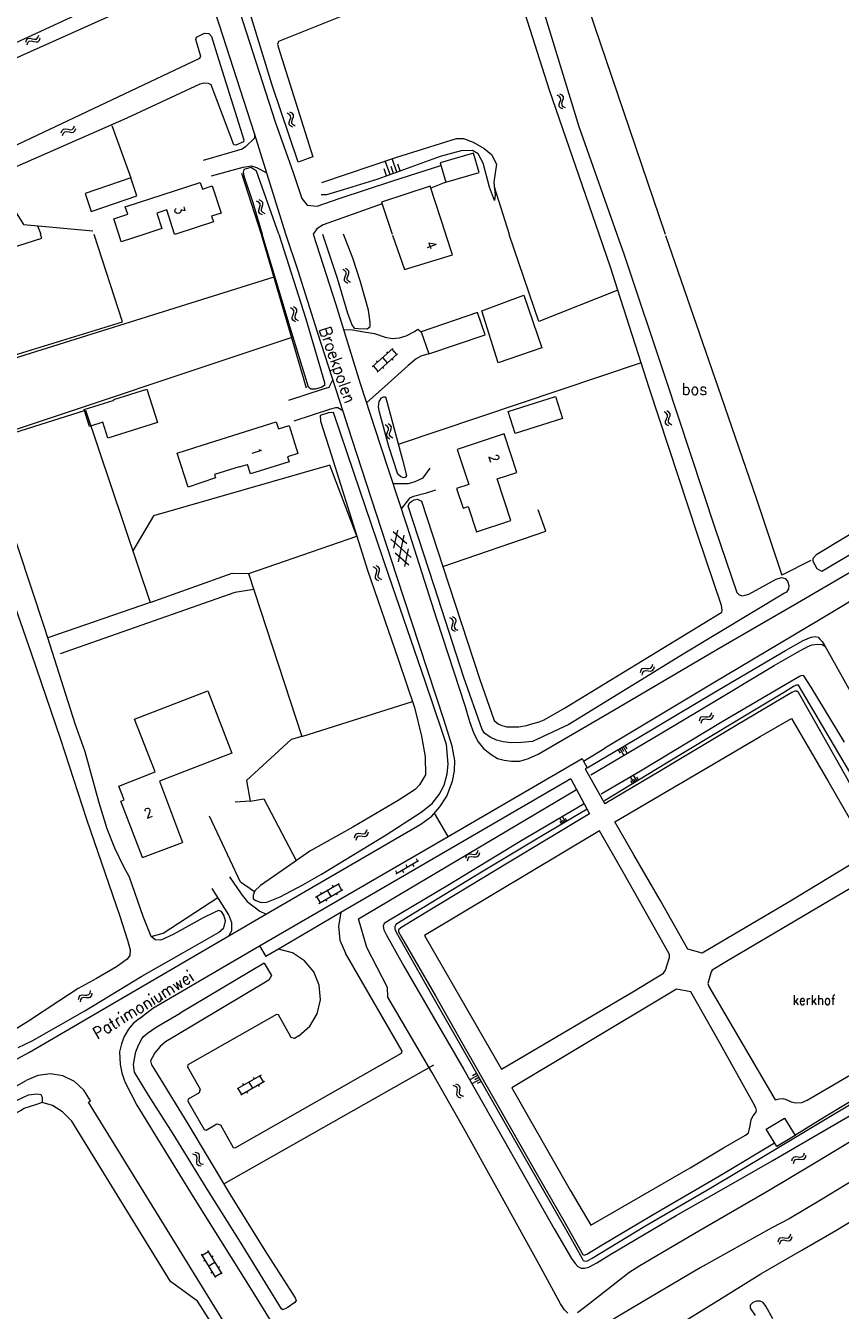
# Model space of a CAD drawing. Header units: metres. Extents: x 189705 to 199106, y 581686 to 588448.
# Tile 385 of 555: x 195147 to 195284, y 587820 to 588035. Entities that reach past the tile are written whole.
import ezdxf

# ---------------------------------------------------------------- set-up
doc = ezdxf.new("R2010")
doc.units = ezdxf.units.M
doc.layers.add('B-WA-OG-GBKN-G', color=7, linetype='Continuous', lineweight=18)
doc.styles.add('Style-STANDARD', font='STANDARD.shx')

msp = doc.modelspace()

# ---------------------------------------------------------------- linework, layer by layer
at = {"layer": 'B-WA-OG-GBKN-G'}
for p, q in [((195149.476, 588032.941), (195149.628, 588033.32)), ((195147.416, 588032.154), (195147.566, 588032.533)), ((195147.566, 588032.533), (195147.789, 588032.773)), ((195147.647, 588031.714), (195147.799, 588032.092)), ((195147.789, 588032.773), (195148.123, 588032.825)), ((195147.799, 588032.092), (195148.024, 588032.331)), ((195148.024, 588032.331), (195148.346, 588032.382)), ((195148.123, 588032.825), (195148.52, 588032.736)), ((195148.346, 588032.382), (195148.752, 588032.297)), ((195148.52, 588032.736), (195148.919, 588032.648)), ((195148.752, 588032.297), (195149.15, 588032.206)), ((195148.919, 588032.648), (195149.245, 588032.696)), ((195149.15, 588032.206), (195149.476, 588032.254)), ((195149.245, 588032.696), (195149.476, 588032.941)), ((195149.476, 588032.254), (195149.706, 588032.5)), ((195149.706, 588032.5), (195149.858, 588032.88)), ((195236.919, 588023.108), (195236.558, 588023.299)), ((195237.138, 588022.852), (195236.919, 588023.108)), ((195237.381, 588023.29), (195237.02, 588023.481)), ((195237.021, 588022.136), (195237.151, 588022.523)), ((195237.151, 588022.523), (195237.138, 588022.852)), ((195237.602, 588023.035), (195237.381, 588023.29)), ((195237.483, 588022.32), (195237.615, 588022.706)), ((195237.615, 588022.706), (195237.602, 588023.035)), ((195192.101, 588020.25), (195191.742, 588020.446)), ((195236.891, 588021.75), (195237.021, 588022.136)), ((195236.908, 588021.412), (195236.891, 588021.75)), ((195237.123, 588021.166), (195236.908, 588021.412)), ((195237.484, 588020.977), (195237.123, 588021.166)), ((195237.356, 588021.925), (195237.483, 588022.32)), ((195237.372, 588021.599), (195237.356, 588021.925)), ((195237.587, 588021.351), (195237.372, 588021.599)), ((195237.946, 588021.159), (195237.587, 588021.351)), ((195191.637, 588020.074), (195191.278, 588020.269)), ((195191.592, 588018.717), (195191.727, 588019.1)), ((195191.604, 588018.378), (195191.592, 588018.717)), ((195191.816, 588018.129), (195191.604, 588018.378)), ((195191.852, 588019.815), (195191.637, 588020.074)), ((195191.727, 588019.1), (195191.861, 588019.486)), ((195191.861, 588019.486), (195191.852, 588019.815)), ((195192.059, 588018.886), (195192.191, 588019.279)), ((195192.071, 588018.56), (195192.059, 588018.886)), ((195192.282, 588018.308), (195192.071, 588018.56)), ((195192.318, 588019.992), (195192.101, 588020.25)), ((195192.191, 588019.279), (195192.328, 588019.663)), ((195192.639, 588018.112), (195192.282, 588018.308)), ((195192.328, 588019.663), (195192.318, 588019.992)), ((195153.363, 588016.988), (195153.515, 588017.366)), ((195153.515, 588017.366), (195153.738, 588017.605)), ((195153.591, 588016.546), (195153.745, 588016.923)), ((195153.738, 588017.605), (195154.073, 588017.655)), ((195153.745, 588016.923), (195153.971, 588017.162)), ((195153.971, 588017.162), (195154.294, 588017.211)), ((195154.073, 588017.655), (195154.469, 588017.565)), ((195154.294, 588017.211), (195154.699, 588017.124)), ((195154.469, 588017.565), (195154.868, 588017.475)), ((195154.699, 588017.124), (195155.097, 588017.032)), ((195154.868, 588017.475), (195155.194, 588017.521)), ((195155.097, 588017.032), (195155.422, 588017.078)), ((195155.194, 588017.521), (195155.426, 588017.765)), ((195155.422, 588017.078), (195155.654, 588017.323)), ((195155.426, 588017.765), (195155.579, 588018.144)), ((195155.654, 588017.323), (195155.807, 588017.702)), ((195192.175, 588017.936), (195191.816, 588018.129)), ((195208.528, 588009.992), (195207.732, 588012.275)), ((195209.67, 588010.39), (195208.874, 588012.673)), ((195207.957, 588009.793), (195207.559, 588010.934)), ((195209.099, 588010.191), (195208.701, 588011.333)), ((195210.241, 588010.589), (195209.842, 588011.731)), ((195186.509, 588005.357), (195186.144, 588005.542)), ((195186.732, 588005.106), (195186.509, 588005.357)), ((195186.968, 588005.548), (195186.603, 588005.732)), ((195187.193, 588005.297), (195186.968, 588005.548)), ((195187.212, 588004.968), (195187.193, 588005.297)), ((195186.506, 588004), (195186.629, 588004.387)), ((195186.528, 588003.662), (195186.506, 588004)), ((195186.748, 588003.419), (195186.528, 588003.662)), ((195186.629, 588004.387), (195186.752, 588004.777)), ((195186.752, 588004.777), (195186.732, 588005.106)), ((195187.112, 588003.237), (195186.748, 588003.419)), ((195186.967, 588004.183), (195187.087, 588004.58)), ((195186.989, 588003.858), (195186.967, 588004.183)), ((195187.208, 588003.613), (195186.989, 588003.858)), ((195187.087, 588004.58), (195187.212, 588004.968)), ((195187.571, 588003.428), (195187.208, 588003.613)), ((195200.951, 587993.875), (195200.597, 587994.078)), ((195200.878, 587992.519), (195201.021, 587992.9)), ((195200.883, 587992.181), (195200.878, 587992.519)), ((195201.161, 587993.612), (195200.951, 587993.875)), ((195201.021, 587992.9), (195201.164, 587993.283)), ((195201.419, 587994.042), (195201.064, 587994.245)), ((195201.164, 587993.283), (195201.161, 587993.612)), ((195201.348, 587992.678), (195201.488, 587993.069)), ((195201.354, 587992.352), (195201.348, 587992.678)), ((195201.631, 587993.779), (195201.419, 587994.042)), ((195201.488, 587993.069), (195201.633, 587993.45)), ((195201.633, 587993.45), (195201.631, 587993.779)), ((195201.09, 587991.927), (195200.883, 587992.181)), ((195201.445, 587991.726), (195201.09, 587991.927)), ((195201.56, 587992.097), (195201.354, 587992.352)), ((195201.913, 587991.893), (195201.56, 587992.097)), ((195192.194, 587987.475), (195191.839, 587987.678)), ((195192.122, 587986.119), (195192.265, 587986.5)), ((195192.128, 587985.781), (195192.122, 587986.119)), ((195192.405, 587987.212), (195192.194, 587987.475)), ((195192.265, 587986.5), (195192.407, 587986.883)), ((195192.662, 587987.642), (195192.307, 587987.845)), ((195192.407, 587986.883), (195192.405, 587987.212)), ((195192.592, 587986.279), (195192.732, 587986.67)), ((195192.598, 587985.953), (195192.592, 587986.279)), ((195192.804, 587985.697), (195192.598, 587985.953)), ((195192.874, 587987.38), (195192.662, 587987.642)), ((195192.732, 587986.67), (195192.877, 587987.051)), ((195192.877, 587987.051), (195192.874, 587987.38)), ((195192.335, 587985.528), (195192.128, 587985.781)), ((195192.69, 587985.327), (195192.335, 587985.528)), ((195193.157, 587985.494), (195192.804, 587985.697)), ((195205.548, 587977.778), (195208.983, 587980.837)), ((195206.346, 587976.882), (195209.781, 587979.941)), ((195207.925, 587980.296), (195208.124, 587980.072)), ((195208.834, 587980.704), (195209.632, 587979.808)), ((195205.697, 587977.911), (195206.495, 587977.015)), ((195206.209, 587978.768), (195206.408, 587978.544)), ((195207.266, 587979.308), (195208.063, 587978.411)), ((195207.281, 587977.714), (195207.48, 587977.49)), ((195208.848, 587979.109), (195209.047, 587978.885)), ((195254.838, 587970.005), (195254.485, 587970.21)), ((195254.755, 587968.65), (195254.901, 587969.03)), ((195255.046, 587969.74), (195254.838, 587970.005)), ((195254.901, 587969.03), (195255.046, 587969.411)), ((195255.307, 587970.168), (195254.954, 587970.374)), ((195255.046, 587969.411), (195255.046, 587969.74)), ((195255.226, 587968.805), (195255.369, 587969.195)), ((195255.229, 587968.479), (195255.226, 587968.805)), ((195255.517, 587969.904), (195255.307, 587970.168)), ((195255.369, 587969.195), (195255.517, 587969.575)), ((195255.517, 587969.575), (195255.517, 587969.904)), ((195208.069, 587967.829), (195207.719, 587968.04)), ((195207.967, 587966.475), (195208.118, 587966.853)), ((195208.274, 587967.562), (195208.069, 587967.829)), ((195208.118, 587966.853), (195208.269, 587967.233)), ((195208.541, 587967.986), (195208.19, 587968.196)), ((195208.269, 587967.233), (195208.274, 587967.562)), ((195208.438, 587966.298), (195208.44, 587966.624)), ((195208.44, 587966.624), (195208.589, 587967.011)), ((195208.747, 587967.719), (195208.541, 587967.986)), ((195208.589, 587967.011), (195208.742, 587967.39)), ((195208.742, 587967.39), (195208.747, 587967.719)), ((195254.758, 587968.311), (195254.755, 587968.65)), ((195254.963, 587968.056), (195254.758, 587968.311)), ((195255.316, 587967.853), (195254.963, 587968.056)), ((195255.433, 587968.222), (195255.229, 587968.479)), ((195255.785, 587968.016), (195255.433, 587968.222)), ((195207.964, 587966.137), (195207.967, 587966.475)), ((195208.166, 587965.879), (195207.964, 587966.137)), ((195208.516, 587965.67), (195208.166, 587965.879)), ((195208.639, 587966.038), (195208.438, 587966.298)), ((195208.987, 587965.827), (195208.639, 587966.038)), ((195211.32, 587948.094), (195209.052, 587950.134)), ((195209.767, 587950.367), (195209.134, 587947.38)), ((195210.836, 587949.577), (195209.884, 587945.08)), ((195212.07, 587945.791), (195208.651, 587948.864)), ((195211.587, 587947.27), (195210.955, 587944.286)), ((195211.671, 587944.519), (195209.402, 587946.559)), ((195206.084, 587944.035), (195205.721, 587944.223)), ((195206.069, 587942.678), (195206.196, 587943.064)), ((195206.305, 587943.781), (195206.084, 587944.035)), ((195206.544, 587944.222), (195206.181, 587944.409)), ((195206.196, 587943.064), (195206.322, 587943.453)), ((195206.322, 587943.453), (195206.305, 587943.781)), ((195206.532, 587942.857), (195206.655, 587943.253)), ((195206.767, 587943.969), (195206.544, 587944.222)), ((195206.655, 587943.253), (195206.784, 587943.64)), ((195206.784, 587943.64), (195206.767, 587943.969)), ((195206.089, 587942.339), (195206.069, 587942.678)), ((195206.307, 587942.095), (195206.089, 587942.339)), ((195206.669, 587941.91), (195206.307, 587942.095)), ((195206.552, 587942.531), (195206.532, 587942.857)), ((195206.768, 587942.285), (195206.552, 587942.531)), ((195207.13, 587942.096), (195206.768, 587942.285)), ((195218.897, 587935.521), (195218.534, 587935.708)), ((195218.887, 587934.164), (195219.012, 587934.551)), ((195219.119, 587935.268), (195218.897, 587935.521)), ((195219.357, 587935.709), (195218.993, 587935.896)), ((195219.012, 587934.551), (195219.137, 587934.94)), ((195219.137, 587934.94), (195219.119, 587935.268)), ((195219.349, 587934.344), (195219.471, 587934.741)), ((195219.37, 587934.019), (195219.349, 587934.344)), ((195219.581, 587935.457), (195219.357, 587935.709)), ((195219.471, 587934.741), (195219.598, 587935.129)), ((195219.598, 587935.129), (195219.581, 587935.457)), ((195218.908, 587933.826), (195218.887, 587934.164)), ((195219.126, 587933.582), (195218.908, 587933.826)), ((195219.489, 587933.398), (195219.126, 587933.582)), ((195219.587, 587933.773), (195219.37, 587934.019)), ((195219.949, 587933.586), (195219.587, 587933.773)), ((195252.477, 587927.548), (195252.585, 587927.942)), ((195250.519, 587926.534), (195250.626, 587926.927)), ((195250.626, 587926.927), (195250.819, 587927.191)), ((195250.798, 587926.122), (195250.907, 587926.515)), ((195250.819, 587927.191), (195251.146, 587927.28)), ((195250.907, 587926.515), (195251.103, 587926.778)), ((195251.103, 587926.778), (195251.417, 587926.865)), ((195251.146, 587927.28), (195251.55, 587927.237)), ((195251.417, 587926.865), (195251.831, 587926.826)), ((195251.55, 587927.237), (195251.957, 587927.194)), ((195251.831, 587926.826), (195252.236, 587926.781)), ((195251.957, 587927.194), (195252.275, 587927.279)), ((195252.236, 587926.781), (195252.554, 587926.866)), ((195252.275, 587927.279), (195252.477, 587927.548)), ((195252.554, 587926.866), (195252.755, 587927.136)), ((195252.755, 587927.136), (195252.863, 587927.531)), ((195262.173, 587919.18), (195262.376, 587919.449)), ((195262.376, 587919.449), (195262.484, 587919.843)), ((195262.654, 587919.037), (195262.762, 587919.432)), ((195260.417, 587918.438), (195260.524, 587918.831)), ((195260.524, 587918.831), (195260.718, 587919.094)), ((195260.695, 587918.026), (195260.804, 587918.418)), ((195260.718, 587919.094), (195261.044, 587919.183)), ((195260.804, 587918.418), (195261.001, 587918.681)), ((195261.001, 587918.681), (195261.315, 587918.768)), ((195261.044, 587919.183), (195261.449, 587919.139)), ((195261.315, 587918.768), (195261.728, 587918.729)), ((195261.449, 587919.139), (195261.855, 587919.097)), ((195261.728, 587918.729), (195262.134, 587918.683)), ((195261.855, 587919.097), (195262.173, 587919.18)), ((195262.134, 587918.683), (195262.452, 587918.767)), ((195262.452, 587918.767), (195262.654, 587919.037)), ((195246.764, 587913.618), (195247.103, 587913.043)), ((195247.051, 587913.787), (195247.73, 587912.639)), ((195247.338, 587913.957), (195247.677, 587913.383)), ((195247.625, 587914.127), (195248.304, 587912.978)), ((195247.912, 587914.296), (195248.252, 587913.722)), ((195249.468, 587908.041), (195248.863, 587909.034)), ((195249.964, 587908.343), (195249.36, 587909.336)), ((195249.716, 587908.192), (195249.414, 587908.688)), ((195250.212, 587908.494), (195249.91, 587908.991)), ((195249.22, 587907.89), (195248.917, 587908.386)), ((195237.529, 587901.231), (195237.006, 587902.122)), ((195237.975, 587901.493), (195237.452, 587902.383)), ((195238.197, 587901.624), (195237.936, 587902.069)), ((195204.346, 587899.577), (195204.551, 587899.843)), ((195204.551, 587899.843), (195204.663, 587900.237)), ((195204.825, 587899.429), (195204.937, 587899.822)), ((195237.307, 587901.1), (195237.045, 587901.546)), ((195237.752, 587901.362), (195237.49, 587901.807)), ((195202.583, 587898.85), (195202.693, 587899.243)), ((195202.693, 587899.243), (195202.89, 587899.504)), ((195202.857, 587898.436), (195202.97, 587898.828)), ((195202.89, 587899.504), (195203.217, 587899.59)), ((195202.97, 587898.828), (195203.169, 587899.089)), ((195203.169, 587899.089), (195203.484, 587899.172)), ((195203.217, 587899.59), (195203.621, 587899.543)), ((195203.484, 587899.172), (195203.897, 587899.129)), ((195203.621, 587899.543), (195204.027, 587899.496)), ((195203.897, 587899.129), (195204.302, 587899.08)), ((195204.027, 587899.496), (195204.346, 587899.577)), ((195204.302, 587899.08), (195204.621, 587899.161)), ((195204.621, 587899.161), (195204.825, 587899.429)), ((195221.227, 587895.403), (195221.339, 587895.795)), ((195221.339, 587895.795), (195221.536, 587896.056)), ((195221.536, 587896.056), (195221.864, 587896.141)), ((195221.614, 587895.379), (195221.814, 587895.639)), ((195221.814, 587895.639), (195222.13, 587895.722)), ((195221.864, 587896.141), (195222.268, 587896.092)), ((195222.13, 587895.722), (195222.542, 587895.678)), ((195222.268, 587896.092), (195222.673, 587896.045)), ((195222.542, 587895.678), (195222.947, 587895.628)), ((195222.673, 587896.045), (195222.992, 587896.125)), ((195222.947, 587895.628), (195223.266, 587895.708)), ((195222.992, 587896.125), (195223.198, 587896.391)), ((195223.198, 587896.391), (195223.311, 587896.784)), ((195223.266, 587895.708), (195223.471, 587895.976)), ((195223.471, 587895.976), (195223.584, 587896.369)), ((195209.439, 587893.361), (195209.69, 587892.929)), ((195209.518, 587892.828), (195213.32, 587895.042)), ((195210.555, 587893.432), (195210.806, 587893)), ((195211.167, 587894.367), (195211.419, 587893.935)), ((195212.283, 587894.438), (195212.535, 587894.006)), ((195212.896, 587895.373), (195213.147, 587894.941)), ((195221.5, 587894.988), (195221.614, 587895.379)), ((195196.005, 587888.883), (195199.976, 587891.206)), ((195196.611, 587887.847), (195200.582, 587890.171)), ((195196.848, 587889.724), (195197, 587889.465)), ((195197.99, 587890.045), (195198.596, 587889.009)), ((195198.831, 587890.884), (195198.983, 587890.625)), ((195199.503, 587889.539), (195199.654, 587889.28)), ((195199.803, 587891.105), (195200.409, 587890.07)), ((195196.178, 587888.984), (195196.784, 587887.948)), ((195197.692, 587888.48), (195197.843, 587888.221)), ((195156.286, 587871.74), (195156.377, 587872.137)), ((195156.377, 587872.137), (195156.56, 587872.408)), ((195156.56, 587872.408), (195156.883, 587872.511)), ((195156.674, 587871.737), (195156.86, 587872.007)), ((195156.86, 587872.007), (195157.17, 587872.107)), ((195156.883, 587872.511), (195157.288, 587872.484)), ((195157.17, 587872.107), (195157.585, 587872.085)), ((195157.288, 587872.484), (195157.696, 587872.458)), ((195157.585, 587872.085), (195157.992, 587872.056)), ((195157.696, 587872.458), (195158.01, 587872.555)), ((195157.992, 587872.056), (195158.306, 587872.153)), ((195158.01, 587872.555), (195158.202, 587872.831)), ((195158.202, 587872.831), (195158.294, 587873.23)), ((195158.306, 587872.153), (195158.496, 587872.432)), ((195158.496, 587872.432), (195158.588, 587872.83)), ((195156.581, 587871.34), (195156.674, 587871.737)), ((195186.885, 587859.058), (195182.904, 587856.753)), ((195187.313, 587857.92), (195186.712, 587858.958)), ((195223.218, 587859.011), (195221.894, 587858.253)), ((195223.029, 587859.342), (195222.367, 587858.963)), ((195183.679, 587855.815), (195183.077, 587856.853)), ((195187.486, 587858.02), (195183.505, 587855.714)), ((195183.986, 587857.379), (195183.835, 587857.639)), ((195185.496, 587856.867), (195184.894, 587857.905)), ((195185.801, 587858.431), (195185.651, 587858.69)), ((195186.64, 587857.183), (195186.489, 587857.442)), ((195219.51, 587857.185), (195219.119, 587857.303)), ((195219.774, 587856.975), (195219.51, 587857.185)), ((195219.929, 587857.452), (195219.538, 587857.57)), ((195219.849, 587856.655), (195219.774, 587856.975)), ((195220.194, 587857.244), (195219.929, 587857.452)), ((195220.27, 587856.923), (195220.194, 587857.244)), ((195220.214, 587856.519), (195220.27, 587856.923)), ((195223.598, 587858.349), (195222.273, 587857.591)), ((195223.408, 587858.68), (195222.746, 587858.301)), ((195223.787, 587858.018), (195223.125, 587857.639)), ((195184.651, 587856.031), (195184.501, 587856.291)), ((195219.742, 587855.847), (195219.796, 587856.25)), ((195219.822, 587855.518), (195219.742, 587855.847)), ((195219.796, 587856.25), (195219.849, 587856.655)), ((195220.081, 587855.317), (195219.822, 587855.518)), ((195220.471, 587855.201), (195220.081, 587855.317)), ((195220.164, 587856.107), (195220.214, 587856.519)), ((195220.243, 587855.791), (195220.164, 587856.107)), ((195220.5, 587855.587), (195220.243, 587855.791)), ((195220.89, 587855.468), (195220.5, 587855.587)), ((195176.223, 587846.016), (195175.827, 587846.12)), ((195176.495, 587845.817), (195176.223, 587846.016)), ((195277.923, 587845.677), (195278.037, 587846.07)), ((195175.814, 587845.733), (195175.419, 587845.837)), ((195176.085, 587845.534), (195175.814, 587845.733)), ((195176.173, 587845.217), (195176.085, 587845.534)), ((195176.095, 587844.405), (195176.135, 587844.81)), ((195176.188, 587844.079), (195176.095, 587844.405)), ((195176.135, 587844.81), (195176.173, 587845.217)), ((195176.454, 587843.889), (195176.188, 587844.079)), ((195176.848, 587843.786), (195176.454, 587843.889)), ((195176.583, 587845.5), (195176.495, 587845.817)), ((195176.508, 587844.681), (195176.542, 587845.094)), ((195176.598, 587844.367), (195176.508, 587844.681)), ((195176.542, 587845.094), (195176.583, 587845.5)), ((195176.863, 587844.174), (195176.598, 587844.367)), ((195177.257, 587844.069), (195176.863, 587844.174)), ((195275.949, 587844.696), (195276.061, 587845.087)), ((195276.061, 587845.087), (195276.259, 587845.348)), ((195276.22, 587844.28), (195276.335, 587844.671)), ((195276.259, 587845.348), (195276.587, 587845.432)), ((195276.335, 587844.671), (195276.536, 587844.931)), ((195276.536, 587844.931), (195276.852, 587845.012)), ((195276.587, 587845.432), (195276.991, 587845.382)), ((195276.852, 587845.012), (195277.264, 587844.967)), ((195276.991, 587845.382), (195277.397, 587845.333)), ((195277.264, 587844.967), (195277.669, 587844.915)), ((195277.397, 587845.333), (195277.716, 587845.412)), ((195277.669, 587844.915), (195277.988, 587844.994)), ((195277.716, 587845.412), (195277.923, 587845.677)), ((195277.988, 587844.994), (195278.194, 587845.261)), ((195278.194, 587845.261), (195278.309, 587845.654)), ((195273.608, 587831.158), (195273.735, 587831.545)), ((195273.735, 587831.545), (195273.943, 587831.798)), ((195273.864, 587830.732), (195273.994, 587831.118)), ((195273.943, 587831.798), (195274.274, 587831.869)), ((195273.994, 587831.118), (195274.204, 587831.37)), ((195274.204, 587831.37), (195274.523, 587831.44)), ((195274.274, 587831.869), (195274.676, 587831.804)), ((195274.523, 587831.44), (195274.933, 587831.379)), ((195274.676, 587831.804), (195275.079, 587831.74)), ((195274.933, 587831.379), (195275.336, 587831.312)), ((195275.079, 587831.74), (195275.401, 587831.807)), ((195275.336, 587831.312), (195275.658, 587831.379)), ((195275.401, 587831.807), (195275.618, 587832.064)), ((195275.618, 587832.064), (195275.747, 587832.452)), ((195275.658, 587831.379), (195275.873, 587831.638)), ((195275.873, 587831.638), (195276.002, 587832.026)), ((195179.319, 587825.137), (195176.926, 587829.066)), ((195177.03, 587828.895), (195178.055, 587829.519)), ((195180.344, 587825.761), (195177.951, 587829.69)), ((195178.601, 587828.622), (195178.858, 587828.778)), ((195177.268, 587827.927), (195177.524, 587828.083)), ((195178.123, 587827.101), (195179.147, 587827.725)), ((195179.693, 587826.83), (195179.949, 587826.986)), ((195178.463, 587825.964), (195178.72, 587826.121)), ((195179.215, 587825.307), (195180.24, 587825.931))]:
    msp.add_line(p, q, dxfattribs=at)
at = {"layer": 'B-WA-OG-GBKN-G', "flags": 128}
for points in [[(195402.498, 588243.049), (195373.914, 588233.502), (195333.206, 588219.94), (195310.715, 588212.628), (195295.186, 588207.337), (195265.24, 588197.107), (195235.92, 588186.97), (195195.367, 588173.353), (195181.102, 588168.564), (195164.412, 588163.01), (195149.673, 588158.066), (195148.036, 588157.325), (195146.398, 588155.368), (195145.712, 588153.463), (195145.976, 588150.342), (195146.82, 588147.416), (195150.834, 588135.566), (195156.523, 588118.367), (195164.382, 588094.47), (195172.768, 588069.25), (195183.315, 588037.173), (195189.276, 588018.833), (195192.287, 588010.316)], [(195191.037, 588000), (195185.786, 588016.842), (195179.933, 588035.049), (195171.971, 588059.214), (195163.855, 588083.543), (195154.679, 588111.232), (195147.714, 588132.339), (195141.39, 588151.108), (195140.545, 588152.325), (195139.436, 588153.065), (195138.485, 588153.436), (195137.059, 588153.594), (195135.474, 588153.488), (195128.819, 588151.267), (195105.356, 588143.249), (195079.151, 588134.33), (195054.26, 588125.984), (195022.622, 588115.432), (195000, 588107.848)], [(195193.111, 588012.085), (195188.742, 588024.993), (195183.534, 588041.962), (195177.411, 588060.748), (195171.384, 588078.973), (195165.062, 588099.312), (195156.437, 588124.598), (195153.946, 588132.665)], [(195339.557, 588000), (195337.516, 588005.759), (195331.874, 588021.639), (195326.493, 588037.362), (195320.625, 588053.883), (195316.105, 588067.052), (195311.317, 588080.208), (195309.484, 588085.121), (195308.916, 588085.233), (195308.146, 588085.255), (195307.435, 588085.179), (195305.945, 588084.732), (195295.373, 588079.84), (195283.5, 588074.246), (195271.097, 588068.432), (195260.466, 588063.501), (195247.973, 588057.811), (195236.166, 588052.537), (195230.54, 588049.941), (195230.251, 588049.381), (195230.276, 588049.107), (195234.369, 588037.048), (195240.217, 588018.067), (195246.57, 588000)], [(195236.811, 588052.698), (195254.68, 588000)], [(195243.588, 588000), (195235.3, 588024.143), (195227.553, 588048.344), (195227.286, 588048.619), (195226.979, 588048.6), (195218.119, 588044.616), (195204.932, 588038.289), (195189.821, 588032.293), (195189.624, 588031.784), (195190.07, 588030.341), (195195.604, 588012.953)], [(195075.167, 588000), (195123.927, 588022.034), (195170.313, 588043.441), (195171.832, 588043.67), (195172.538, 588043.093), (195172.838, 588042.315), (195172.26, 588041.475), (195170.738, 588040.706), (195132.495, 588023.585), (195097.663, 588007.359), (195080.725, 588000)], [(195114.226, 588000), (195115.647, 588000.658), (195176.619, 588029.492), (195176.781, 588029.767), (195175.967, 588032.603), (195176.041, 588033.024), (195177.395, 588033.7), (195178.107, 588033.624), (195178.555, 588033.114), (195179.455, 588030.19), (195184.003, 588015.818), (195183.929, 588015.484), (195182.634, 588014.895), (195182.3, 588014.94), (195178.529, 588025.024)], [(195178.529, 588025.024), (195178.051, 588025.244), (195177.282, 588025.321), (195176.598, 588025.106), (195164.385, 588019.429), (195127.945, 588003.438), (195127.124, 588002.626), (195126.97, 588001.098), (195127.377, 588000)], [(195161.837, 588018.231), (195165.023, 588009.421)], [(195185.786, 588016.842), (195185.784, 588016.106), (195184.305, 588014.625), (195183.724, 588014.254), (195177.174, 588012.35)], [(195197.103, 588008.663), (195209.682, 588012.877), (195219.691, 588016.043), (195220.853, 588016.043), (195222.49, 588015.408), (195224.339, 588014.35), (195225.553, 588013.345), (195226.398, 588011.705), (195225.923, 588008.69), (195226.187, 588006.574), (195226.029, 588005.622), (195225.236, 588007.896), (195224.127, 588011.917), (195223.282, 588013.451), (195222.384, 588014.033), (195220.43, 588013.98), (195216.944, 588013.028), (195206.505, 588009.227), (195200.642, 588007.428), (195197.895, 588006.581), (195196.956, 588006.583)], [(195195.604, 588012.953), (195193.111, 588012.085)], [(195217.877, 588008.707), (195223.45, 588010.326), (195222.509, 588013.567), (195216.936, 588011.948), (195217.877, 588008.707)], [(195178.601, 588009.758), (195183.882, 588011.239), (195185.309, 588011.451), (195186.154, 588011.186), (195187.883, 588010.28)], [(195183.61, 588010.222), (195186.898, 588000)], [(195189.857, 588000), (195186.101, 588010.551), (195185.467, 588010.974), (195185.203, 588011.186), (195183.988, 588010.816), (195183.882, 588010.393), (195183.988, 588009.758), (195185.492, 588005.305), (195187.104, 588000)], [(195192.287, 588010.316), (195193.752, 588005.973), (195194.65, 588004.862), (195196.288, 588004.703), (195199.985, 588005.973), (195209.017, 588008.935), (195217.066, 588011.499)], [(195203.392, 588010.77), (195203.386, 588010.79)], [(195142.141, 588009.393), (195147.032, 588001.598), (195158.65, 588000.541)], [(195158.405, 588003.787), (195166.056, 588006.416), (195165.023, 588009.421), (195157.372, 588006.792), (195158.405, 588003.787)], [(195163.009, 588000), (195162.173, 588002.571), (195164.522, 588003.335), (195164.124, 588004.558), (195176.697, 588008.644), (195177.052, 588007.551), (195178.704, 588008.088), (195180.188, 588003.523), (195178.595, 588003.005), (195178.906, 588002.048), (195172.604, 588000)], [(195217.884, 588000), (195215.276, 588008.028), (195207.118, 588005.349), (195208.892, 588000)], [(195217.877, 588008.707), (195215.391, 588007.679)], [(195226.016, 588007.942), (195228.505, 588000)], [(195172.399, 588000), (195171.082, 588004.056), (195169.424, 588003.517), (195170.266, 588000.928), (195167.412, 588000)], [(195207.215, 588005.054), (195197.333, 588001.582), (195196.224, 588000.895), (195195.619, 588000)], [(195149.385, 588001.384), (195149.979, 588000)], [(195130.42, 587993.083), (195150.114, 587999.305), (195149.894, 587999.966)], [(195135.995, 587976.819), (195163.643, 587985.328), (195158.913, 587999.969)], [(195167.412, 588000), (195163.43, 587998.705), (195163.009, 588000)], [(195172.604, 588000), (195172.409, 587999.97), (195172.399, 588000)], [(195186.898, 588000), (195194.479, 587974.238)], [(195189.857, 588000), (195194.392, 587985.796), (195197.509, 587975.126), (195197.539, 587974.636), (195196.958, 587974.329), (195195.947, 587974.023), (195195.243, 587974.023), (195194.876, 587974.36), (195194.447, 587975.647), (195191.573, 587985.104), (195187.104, 588000)], [(195213.669, 587901.124), (195215.532, 587902.439), (195216.907, 587904.021), (195218.041, 587905.81), (195219.003, 587908.321), (195219.347, 587910.041), (195219.413, 587911.814), (195218.932, 587914.187), (195217.626, 587918.487), (195213.473, 587931.047), (195209.732, 587942.479), (195205.443, 587955.628), (195202.183, 587965.582), (195200.126, 587971.996), (195196.385, 587983.568), (195193.124, 587993.835), (195191.037, 588000)], [(195195.619, 588000), (195199.439, 587988.209), (195203.532, 587974.97), (195206.953, 587964.511), (195211.354, 587951.092), (195216.334, 587935.561), (195221.102, 587920.828), (195221.832, 587918.336), (195222.597, 587916.345), (195223.301, 587914.936), (195224.189, 587913.833), (195225.474, 587912.791), (195226.576, 587912.148), (195227.678, 587911.841), (195228.903, 587911.658), (195230.311, 587911.658), (195231.75, 587912.148), (195233.372, 587912.883), (195245.933, 587920.166), (195263.323, 587930.412), (195276.89, 587938.208), (195293.121, 587947.717)], [(195197.21, 588000), (195199.645, 587992.629), (195201.39, 587986.777), (195202.094, 587984.786), (195202.522, 587984.234), (195203.196, 587984.173), (195204.665, 587984.143), (195205.216, 587984.51), (195205.216, 587985.215), (195204.941, 587987.268), (195203.563, 587991.986), (195202.277, 587995.999), (195200.742, 588000)], [(195208.943, 587999.847), (195210.963, 587994.057), (195219.014, 587996.538), (195217.896, 587999.964), (195217.884, 588000)], [(195246.57, 588000), (195247.795, 587996.517), (195254.761, 587975.647), (195263.009, 587950.773), (195266.68, 587939.93), (195267.084, 587939.55), (195267.566, 587939.412), (195268.102, 587939.489), (195268.696, 587939.677), (195273.284, 587942.164), (195274.212, 587942.448), (195274.805, 587942.271), (195275.182, 587941.839), (195275.409, 587941.133), (195275.355, 587940.54), (195275.001, 587939.979), (195274.668, 587939.85), (195257.973, 587929.799), (195238.493, 587917.849), (195232.409, 587914.981), (195230.608, 587914.836), (195228.839, 587914.736), (195227.475, 587914.916), (195226.367, 587915.212), (195225.343, 587915.692), (195224.366, 587916.38), (195223.97, 587917.014), (195220.933, 587925.721)], [(195246.741, 587990.591), (195233.505, 587985.38), (195228.505, 587999.942)], [(195246.741, 587990.591), (195245.492, 587994.454), (195243.588, 588000)], [(195389.005, 588000), (195372.623, 587990.23), (195352.58, 587978.244), (195323.356, 587960.875), (195298.355, 587946.012), (195280.69, 587935.435), (195262.718, 587924.731), (195244.566, 587913.848)], [(195254.747, 587999.801), (195264.047, 587972.782), (195269.942, 587955.76), (195274.232, 587942.874)], [(195377.015, 588000), (195361.17, 587990.974), (195342.746, 587979.999), (195280.959, 587943.469), (195280.151, 587943.893), (195279.476, 587945.157), (195279.51, 587945.707), (195280.127, 587946.385), (195304.734, 587961.159), (195341.824, 587982.753), (195344.453, 587984.388), (195344.832, 587985.684), (195344.406, 587987.618), (195342.522, 587991.92)], [(195136.173, 587976.299), (195189.099, 587992.829)], [(195250.669, 587978.441), (195246.741, 587990.591)], [(195226.666, 587978.433), (195223.952, 587987.17), (195230.983, 587989.802), (195234.011, 587980.944), (195226.666, 587978.433)], [(195223.198, 587986.859), (195213.77, 587983.643), (195215.038, 587979.924), (195224.466, 587983.138), (195223.198, 587986.859)], [(195200.741, 587983.998), (195202.229, 587983.941), (195204.157, 587983.634), (195205.933, 587983.328), (195207.708, 587982.715), (195208.872, 587982.531), (195210.096, 587982.623), (195211.229, 587982.96), (195212.637, 587983.695), (195213.173, 587984.059), (195213.77, 587983.643)], [(195139.937, 587965.349), (195192.271, 587982.809)], [(195215.038, 587979.924), (195213.697, 587979.535), (195212.901, 587979.106), (195211.585, 587977.972), (195207.666, 587974.479), (195204.587, 587971.743)], [(195250.669, 587978.441), (195209.914, 587964.766)], [(195217.392, 587944.284), (195223.594, 587925.368), (195225.991, 587918.509), (195226.642, 587917.92), (195227.28, 587917.657), (195228.083, 587917.459), (195229.238, 587917.411), (195230.151, 587917.447), (195231.438, 587917.679), (195232.326, 587917.911), (195233.515, 587918.3), (195234.364, 587918.624), (195237.769, 587920.559), (195264.159, 587936.654), (195264.225, 587936.974), (195264.109, 587937.744), (195260.134, 587949.521), (195252.017, 587974.271), (195250.669, 587978.441)], [(195198.949, 587975.637), (195198.238, 587974.288), (195197.31, 587974.047), (195191.468, 587972.121)], [(195161.213, 587965.82), (195160.371, 587968.483), (195158.123, 587967.772), (195157.226, 587970.607), (195162.229, 587972.189), (195162.195, 587972.296), (195167.734, 587974.047), (195169.507, 587968.443), (195161.213, 587965.82)], [(195192.429, 587968.69), (195198.615, 587970.719), (195199.44, 587970.96), (195199.749, 587970.96), (195200.616, 587970.469)], [(195207.78, 587972.73), (195208.216, 587971.106), (195210.604, 587962.189), (195211.308, 587959.554), (195211.063, 587959.217), (195210.788, 587959.186), (195210.298, 587959.37), (195209.839, 587959.768), (195208.339, 587964.395), (195206.747, 587970.186), (195206.594, 587971.044), (195206.716, 587971.933), (195207.084, 587972.546), (195207.451, 587972.73), (195207.78, 587972.73)], [(195229.519, 587966.603), (195228.357, 587970.254), (195236.295, 587972.781), (195237.457, 587969.13), (195229.519, 587966.603)], [(195140.053, 587965.014), (195157.431, 587970.509), (195168.272, 587938.299)], [(195186.787, 587890.858), (195185.859, 587889.929), (195185.55, 587889.207), (195185.55, 587888.622), (195185.997, 587888.312), (195186.89, 587888.003), (195187.852, 587888.071), (195190.121, 587888.966), (195193.901, 587890.961), (195197.028, 587892.75), (195207.869, 587899.343), (195213.726, 587903.11), (195215.616, 587904.589), (195216.75, 587906.103), (195217.609, 587907.651), (195218.125, 587909.543), (195218.296, 587911.18), (195217.987, 587914.482), (195217.231, 587916.822), (195214.484, 587924.915), (195208.376, 587942.631), (195202.474, 587960.072), (195199.045, 587970.087), (195198.22, 587970.052), (195196.811, 587969.605), (195196.88, 587968.642), (195198.701, 587962.897), (195204.742, 587943.674), (195209.955, 587928.619), (195212.632, 587920.657), (195213.8, 587915.876), (195214.415, 587912.385), (195214.45, 587909.392), (195213.487, 587907.741), (195212.731, 587906.915), (195209.879, 587905.092), (195202.297, 587900.634), (195195.092, 587896.584), (195191.14, 587893.866), (195186.787, 587890.858)], [(195177.036, 587964.625), (195189.43, 587968.538), (195189.798, 587967.372), (195191.592, 587967.938), (195193.078, 587963.229), (195191.343, 587962.681), (195191.603, 587961.857), (195185.131, 587959.815), (195184.628, 587961.409)], [(195151.143, 587932.344), (195150.533, 587934.264), (195146.184, 587947.264), (195140.053, 587965.014)], [(195179.061, 587959.705), (195179.249, 587959.142), (195174.694, 587957.621), (195172.806, 587963.278), (195177.036, 587964.625)], [(195228.77, 587951.996), (195226.475, 587958.981), (195229.79, 587960.07), (195227.673, 587966.513), (195219.806, 587963.928), (195221.734, 587958.059), (195219.684, 587957.386), (195220.771, 587954.076), (195221.611, 587954.352), (195223.007, 587950.103), (195228.77, 587951.996)], [(195202.944, 587949.395), (195198.451, 587961.284), (195168.861, 587952.787), (195165.374, 587946.909)], [(195183.201, 587961.013), (195179.061, 587959.705)], [(195183.201, 587961.013), (195184.628, 587961.409)], [(195209.02, 587958.209), (195211.615, 587958.205), (195212.717, 587958.542), (195214.064, 587959.186), (195215.258, 587960.779)], [(195216.146, 587957.072), (195214.401, 587956.551), (195212.441, 587956.061), (195211.798, 587955.754), (195210.412, 587953.964)], [(195220.933, 587925.721), (195215.922, 587941.071), (195211.573, 587954.422), (195211.809, 587954.957), (195212.182, 587955.25), (195212.594, 587955.464), (195213.136, 587955.567), (195213.787, 587955.278), (195217.392, 587944.284)], [(195217.392, 587944.284), (195234.632, 587950.235), (195233.379, 587953.801)], [(195168.272, 587938.299), (195182.069, 587943.169), (195184.817, 587943.12), (195202.944, 587949.395)], [(195274.399, 587942.963), (195279.156, 587945.37)], [(195143.306, 587944.271), (195148.317, 587929.809), (195153.239, 587915.347), (195157.588, 587901.983), (195163.222, 587885.698), (195164.507, 587881.664), (195164.951, 587880.064), (195164.863, 587879.13), (195164.418, 587878.507), (195162.642, 587877.218), (195159.266, 587875.261), (195156.212, 587873.59), (195152.969, 587871.456), (195147.906, 587868.121), (195144.13, 587865.764)], [(195184.805, 587943.12), (195193.736, 587915.833), (195212.283, 587921.694)], [(195185.676, 587940.46), (195182.519, 587939.954), (195153.17, 587929.687)], [(195168.272, 587938.299), (195151.143, 587932.344)], [(195168.457, 587882.293), (195167.124, 587885.628), (195164.821, 587892.265), (195163.888, 587893.999), (195162.378, 587897.112), (195161.09, 587900.358), (195159.713, 587904.715), (195157.364, 587913.265), (195155.72, 587917.934), (195151.143, 587932.344)], [(195241.57, 587910.56), (195250.317, 587915.711), (195262.807, 587923.154), (195274.867, 587930.241), (195277.797, 587931.892), (195279.156, 587932.471), (195279.861, 587932.572), (195280.314, 587932.471), (195280.616, 587932.144), (195280.993, 587931.741), (195281.541, 587930.918)], [(195242.201, 587909.379), (195253.827, 587916.247), (195261.063, 587920.592), (195272.949, 587927.705), (195276.886, 587929.936), (195278.622, 587930.918), (195279.327, 587931.195), (195280.258, 587931.271), (195280.988, 587931.246), (195281.541, 587930.918), (195282.246, 587929.634), (195287.068, 587921.029)], [(195284.748, 587914.861), (195279.145, 587924.086), (195277.94, 587925.97), (195277.537, 587926.046), (195277.21, 587925.895), (195274.895, 587924.535), (195264.212, 587918.247), (195250.521, 587909.998), (195243.918, 587906.163)], [(195287.681, 587906.408), (195281.626, 587916.662), (195277.053, 587924.403), (195276.675, 587924.403), (195276.222, 587924.177), (195274.687, 587923.245), (195266.316, 587918.215), (195254.91, 587911.35), (195244.522, 587905.033)], [(195167.018, 587895.543), (195163.352, 587904.952), (195163.947, 587905.185), (195163.044, 587907.502), (195169.13, 587909.874), (195165.692, 587918.696), (195177.948, 587923.472), (195182.01, 587913.049), (195169.875, 587908.32), (195173.701, 587898.027)], [(195276.427, 587849.024), (195281.41, 587852.06), (195288.469, 587856.306), (195295.707, 587860.607), (195303.674, 587865.384), (195306.71, 587867.216), (195308.22, 587868.123), (195308.648, 587868.5), (195308.598, 587868.903), (195308.321, 587869.357), (195305.554, 587873.959), (195303.268, 587877.872), (195301.103, 587881.65), (195295.801, 587890.698), (195293.011, 587895.524), (195288.764, 587902.812), (195285.447, 587908.395), (195279.09, 587919.556), (195277.057, 587923.171), (195276.755, 587923.423), (195276.428, 587923.398), (195275.925, 587923.171), (195266.596, 587917.638), (195253.878, 587910.046)], [(195246.258, 587901.489), (195262.737, 587911.184), (195270.602, 587915.835), (195275.851, 587918.848), (195282.109, 587908.08), (195288.969, 587896.259), (195275.311, 587888.016), (195260.891, 587879.498), (195258.5, 587880.178), (195253.828, 587888.408), (195249.434, 587895.997), (195246.258, 587901.489)], [(195193.736, 587915.833), (195191.947, 587915.299), (195184.457, 587908.45), (195185.064, 587905.005), (195182.554, 587904.802)], [(195240.956, 587911.709), (195244.566, 587913.848)], [(195168.718, 587870.276), (195186.656, 587880.716), (195218.258, 587899.073), (195240.731, 587912.118), (195240.956, 587911.709), (195241.58, 587910.57), (195241.277, 587910.401)], [(195238.863, 587908.706), (195200.299, 587886.313), (195189.811, 587880.193), (195187.688, 587878.953)], [(195238.863, 587908.706), (195241.981, 587902.847)], [(195241.277, 587910.401), (195244.532, 587904.522)], [(195253.878, 587910.046), (195244.532, 587904.522)], [(195203.248, 587885.263), (195239.814, 587906.919)], [(195185.064, 587905.005), (195187.36, 587905.382), (195192.809, 587895.014)], [(195241.097, 587904.515), (195230.376, 587898.232), (195218.236, 587890.865), (195208.414, 587885.063), (195207.558, 587884.459), (195207.357, 587884.006), (195207.508, 587883.401), (195207.885, 587882.62), (195210.825, 587877.353), (195214.298, 587871.359), (195220.907, 587860), (195228.695, 587846.326), (195236.083, 587833.285), (195238.966, 587828.349), (195239.595, 587827.493), (195240.023, 587826.989), (195240.576, 587826.712), (195241.155, 587826.712), (195241.885, 587826.914), (195243.218, 587827.619), (195245.584, 587829.055), (195256.513, 587835.538), (195265.685, 587840.714), (195272.646, 587844.711), (195281.865, 587850.061), (195289.429, 587854.509)], [(195185.804, 587889.801), (195183.446, 587891.43), (195178.232, 587902.485)], [(195241.575, 587903.614), (195233.93, 587899.11), (195223.877, 587893.077), (195211.566, 587885.611), (195209.509, 587884.306), (195209.308, 587883.928), (195209.333, 587883.576), (195209.56, 587883.047), (195210.063, 587882.14), (195215.696, 587872.204), (195221.222, 587862.5), (195225.594, 587854.86), (195231.398, 587844.727), (195238.633, 587832.162), (195240.74, 587828.32), (195240.942, 587827.993), (195241.294, 587827.892), (195241.646, 587827.943), (195242.427, 587828.421), (195251.285, 587833.736), (195262.314, 587840.196), (195271.811, 587845.825), (195282.138, 587852.036), (195296.285, 587860.482)], [(195241.981, 587902.847), (195228.203, 587894.601), (195213.101, 587885.403), (195210.363, 587883.746), (195209.961, 587883.394), (195209.961, 587883.091), (195210.439, 587882.21), (195216.17, 587872.334), (195220.745, 587864.263), (195226.399, 587854.36), (195232.83, 587843.072), (195237.655, 587834.624), (195240.892, 587829.026), (195241.094, 587828.925), (195241.547, 587829.051), (195243.837, 587830.437), (195252.663, 587835.695), (195264.476, 587842.61), (195273.007, 587847.744)], [(195218.258, 587899.073), (195215.994, 587902.971)], [(195187.823, 587886.085), (195213.669, 587901.124)], [(195243.668, 587900.01), (195214.335, 587882.447), (195227.202, 587860.068), (195249.524, 587873.195), (195254.415, 587876.131), (195254.717, 587876.635), (195255.421, 587878.801), (195255.421, 587879.305), (195255.094, 587879.884), (195247.605, 587893.085), (195243.668, 587900.01)], [(195167.018, 587895.543), (195173.701, 587898.027)], [(195181.582, 587892.283), (195183.54, 587889.462), (195184.537, 587888.19), (195186.668, 587886.538), (195187.63, 587886.091), (195187.823, 587886.085)], [(195290.321, 587893.102), (195264.975, 587878.085), (195262.572, 587876.685), (195262.371, 587876.383), (195261.843, 587874.418), (195262.019, 587873.914), (195267.347, 587864.785), (195273.124, 587854.91), (195273.803, 587855.111), (195274.432, 587855.162), (195274.961, 587854.96), (195275.791, 587854.608), (195276.597, 587854.406), (195277.603, 587854.456), (195278.484, 587854.885), (195288.713, 587860.874), (195297.937, 587866.282), (195301.847, 587868.589), (195303.458, 587870.654), (195303.332, 587871.107), (195299.057, 587878.201), (195290.321, 587893.102)], [(195181.491, 587882.4), (195181.992, 587883.31), (195181.992, 587884.586), (195181.472, 587885.956), (195178.691, 587890.337)], [(195168.457, 587882.293), (195170.489, 587882.862), (195179.651, 587888.825)], [(195146.173, 587863.674), (195148.527, 587864.83), (195157.323, 587869.855), (195166.917, 587875.68), (195173.876, 587879.625), (195179.739, 587882.96), (195180.672, 587883.761), (195180.939, 587884.917), (195180.628, 587885.85), (195180.272, 587886.473), (195179.739, 587886.651), (195179.029, 587886.34), (195177.208, 587885.406), (195172.144, 587882.649), (195170.056, 587881.671), (195169.123, 587881.76), (195168.457, 587882.293)], [(195181.491, 587882.4), (195187.823, 587886.085)], [(195200.299, 587886.313), (195199.872, 587884.013), (195200.127, 587881.688), (195201.043, 587879.535)], [(195208.162, 587872.142), (195208.079, 587873.749), (195204.658, 587880.477), (195203.248, 587885.263)], [(195146.005, 587861.773), (195148.025, 587862.927), (195181.491, 587882.4)], [(195186.656, 587880.716), (195187.688, 587878.953)], [(195182.55, 587846.884), (195210.452, 587862.727), (195210.543, 587863.11), (195201.043, 587879.535)], [(195193.25, 587865.646), (195195.058, 587867.263), (195196.293, 587869.35), (195196.841, 587871.712), (195196.65, 587874.13), (195195.738, 587876.377), (195194.19, 587878.244), (195192.151, 587879.557), (195189.811, 587880.193)], [(195187.428, 587877.841), (195173.31, 587869.446)], [(195187.428, 587877.841), (195188.629, 587875.767)], [(195188.629, 587875.767), (195188.196, 587874.976), (195172.08, 587865.359)], [(195215.524, 587859.589), (195208.162, 587872.142)], [(195228.958, 587856.94), (195238.727, 587839.8), (195242.191, 587833.899), (195258.886, 587843.558), (195264.479, 587846.896), (195268.128, 587848.987), (195268.631, 587849.39), (195268.757, 587849.869), (195268.908, 587850.574), (195269.084, 587851.632), (195269.409, 587852.255), (195269.862, 587852.834), (195269.988, 587853.162), (195269.862, 587853.565), (195269.434, 587854.421), (195263.952, 587864.277), (195258.955, 587873.017), (195256.59, 587873.47), (195240.232, 587863.689), (195228.958, 587856.94)], [(195166.483, 587868.586), (195168.718, 587870.276)], [(195166.483, 587868.586), (195165.413, 587867.698), (195164.647, 587866.748), (195163.943, 587865.553), (195163.484, 587864.327), (195163.147, 587862.979), (195163.269, 587860.834), (195163.513, 587859.464), (195164.034, 587857.962), (195166.083, 587854.048), (195169.502, 587848.368), (195175.527, 587838.696), (195185.066, 587823.402), (195191.581, 587812.882), (195199.099, 587800.349), (195207.173, 587786.983), (195215.672, 587773.492), (195222.335, 587762.878), (195226.717, 587756.093)], [(195172.08, 587865.359), (195170.883, 587864.662), (195169.952, 587863.856), (195169.072, 587862.823), (195168.644, 587861.967), (195168.367, 587861.438), (195168.518, 587860.808), (195169.021, 587860.028), (195174.599, 587850.902), (195181.786, 587838.935), (195187.538, 587829.69), (195192.136, 587822.554), (195192.639, 587821.723), (195192.79, 587821.32), (195192.564, 587820.967), (195191.281, 587820.061), (195190.551, 587819.733), (195190.349, 587819.884), (195183.468, 587831.088), (195178.117, 587839.537), (195172.138, 587849.232), (195167.997, 587855.733), (195165.657, 587859.587), (195165.509, 587860.833), (195165.66, 587861.815), (195165.911, 587862.948), (195166.314, 587864.107), (195166.867, 587865.139), (195167.195, 587865.517), (195167.849, 587866.097), (195169.308, 587867.129), (195173.31, 587869.446)], [(195193.25, 587865.646), (195192.495, 587865.208), (195191.927, 587865.398), (195189.816, 587869.157), (195189.456, 587869.232), (195174.601, 587860.776), (195174.538, 587860.442), (195176.666, 587856.717), (195176.522, 587856.083), (195174.688, 587855.065), (195174.6, 587854.72), (195177.331, 587849.931), (195177.682, 587849.849), (195179.489, 587850.881), (195180.073, 587850.725), (195182.217, 587846.925), (195182.55, 587846.884)], [(195158.273, 587854.747), (195157.164, 587856.57), (195155.585, 587858.006), (195153.665, 587858.938), (195151.561, 587859.29), (195149.442, 587859.034), (195147.482, 587858.19)], [(195180.627, 587840.832), (195215.898, 587860.81)], [(195238.36, 587819.182), (195237.806, 587819.737), (195237.127, 587820.744), (195233.845, 587826.815), (195226.506, 587840.06), (195220.826, 587850.24), (195215.524, 587859.589)], [(195085.828, 587823.096), (195147.482, 587858.19)], [(195101.419, 587826.994), (195101.515, 587827.473), (195103.904, 587828.907), (195106.834, 587830.533), (195116.307, 587835.999), (195130.653, 587844.081), (195146.517, 587853.147), (195147.185, 587853.53), (195149.128, 587854.135), (195150.211, 587854.518), (195150.211, 587855.315), (195149.988, 587855.784), (195149.288, 587855.88), (195147.822, 587855.689), (195145.911, 587854.828), (195141.166, 587852.15), (195129.332, 587845.467), (195114.986, 587837.703), (195104.715, 587832.042), (195097.789, 587827.814), (195091.609, 587824.085), (195082.266, 587818.398)], [(195183.43, 587813.182), (195157.962, 587854.525), (195158.273, 587854.747)], [(195283.306, 587833.01), (195322.01, 587856.57)], [(195177.326, 587776.483), (195167.879, 587796.69), (195167.389, 587798.848), (195167.389, 587800.123), (195167.879, 587801.594), (195168.565, 587803.555), (195170.23, 587806.105), (195172.288, 587808.752), (195174.247, 587810.812), (195176.109, 587812.479), (195179.528, 587815.114), (195179.822, 587815.604), (195176.205, 587821.181), (195171.717, 587824.461), (195155.16, 587851.331), (195153.592, 587852.9), (195151.926, 587853.978), (195150.153, 587854.497)], [(195271.644, 587849.997), (195274.714, 587851.855), (195276.472, 587848.95), (195273.402, 587847.092), (195271.644, 587849.997)], [(195286.527, 587848.369), (195279.216, 587843.971), (195271.981, 587839.672), (195260.322, 587832.912), (195250.425, 587827.106), (195248.602, 587825.932), (195244.953, 587823.111), (195241.38, 587820.291), (195239.971, 587819.233)], [(195296.401, 587847.571), (195287.461, 587842.17), (195281.007, 587838.302), (195275.457, 587834.987), (195272.565, 587833.452), (195260.541, 587826.748), (195254.983, 587823.501), (195247.386, 587819.011), (195241.476, 587815.462), (195232.468, 587810.067), (195228.343, 587807.626), (195224.864, 587805.6)], [(195257.492, 587817.563), (195265.243, 587822.353), (195270.7, 587825.776), (195277.596, 587829.713), (195283.306, 587833.01)], [(195272.735, 587818.252), (195271.578, 587820.342), (195271.1, 587820.946), (195270.622, 587821.173), (195270.018, 587821.173), (195269.364, 587820.946), (195268.961, 587820.493), (195268.961, 587819.989), (195269.792, 587818.806)]]:
    msp.add_lwpolyline(points, dxfattribs=at)

# ---------------------------------------------------------------- texts
at = {"layer": 'B-WA-OG-GBKN-G', "style": 'Style-STANDARD'}
for s, height, rotation, p in [('3', 1.6, 288.00007, (195172.297, 588004.358)), ('4', 1.6, 289.21431, (195214.47, 587998.5)), ('Broekpolen', 2, 289.14137, (195196.606, 587984.07)), ('1', 1.6, 287.5112, (195185.152, 587963.899)), ('2', 1.6, 288.18127, (195225.028, 587962.796)), ('2', 1.6, 20.3749, (195167.688, 587902.072)), ('Patrimoniumwei', 2, 31.46487, (195159.436, 587865.001))]:
    msp.add_text(s, height=height, rotation=rotation, dxfattribs=at).set_placement(p)
for s, height, p in [('bos', 2, (195257.444, 587973.049)), ('kerkhof', 1.6, (195276.065, 587870.855))]:
    msp.add_text(s, height=height, dxfattribs=at).set_placement(p)

doc.saveas('drawing.dxf')
